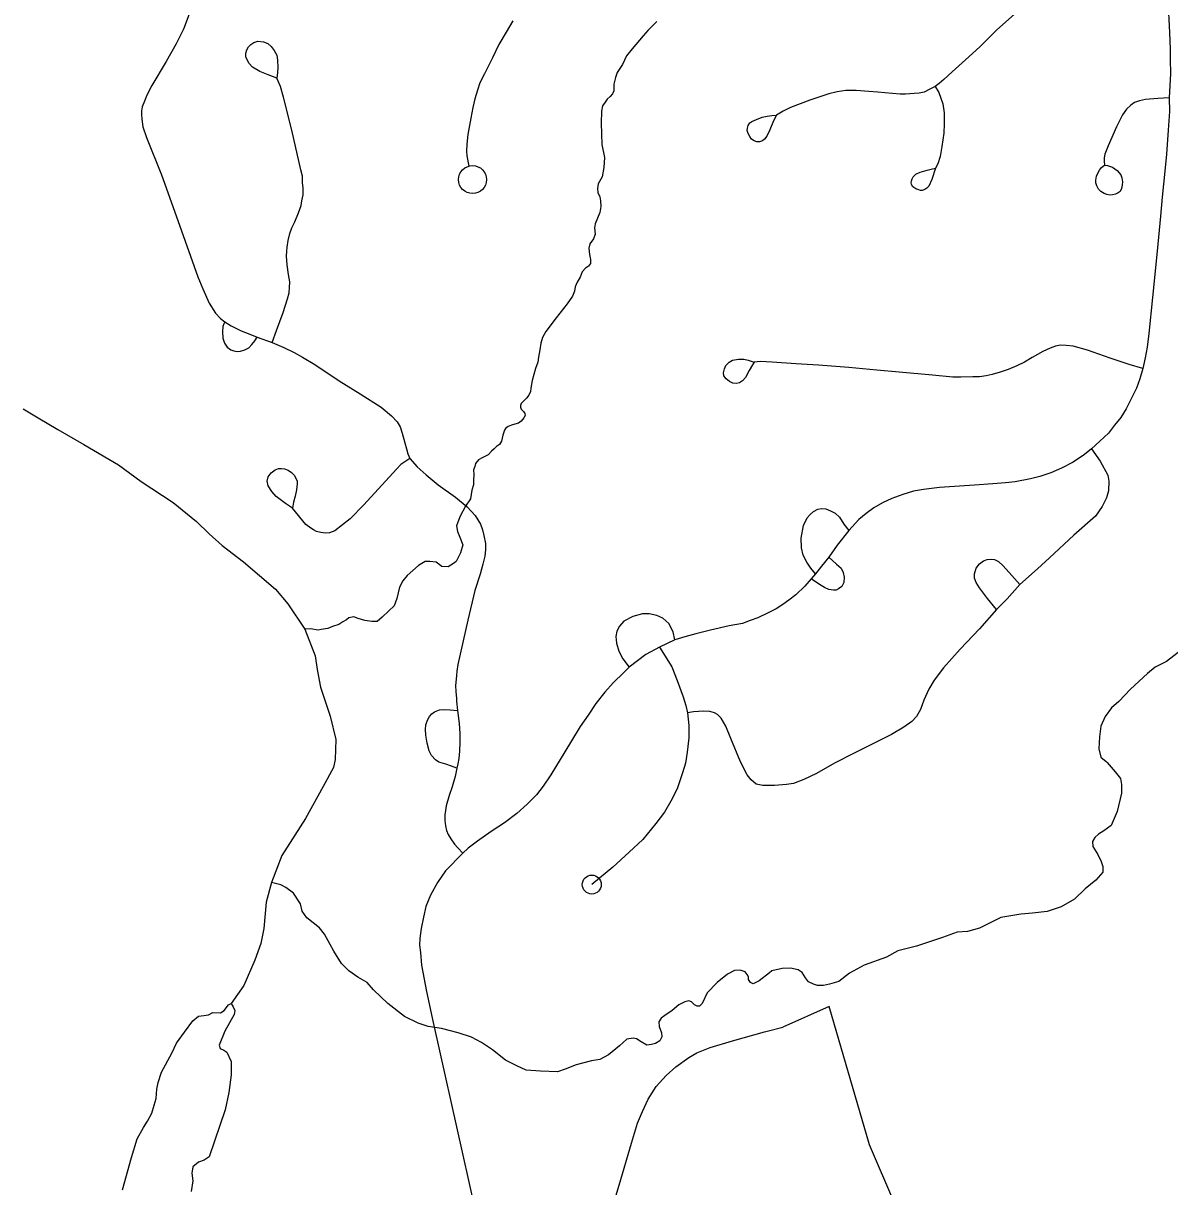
# Model space of a CAD drawing. Extents: x 653372 to 905732, y 627442 to 787275.
# Drawn here: x 654512 to 657539, y 774006 to 777077 of the extents above; entities that cross this region are included whole.
import ezdxf

# ---------------------------------------------------------------- set-up
doc = ezdxf.new("R2010")
doc.units = 0
for name, color, linetype in [('33', 7, 'Continuous'), ('34', 7, 'Continuous'), ('35', 7, 'Continuous'), ('6', 7, 'Continuous')]:
    doc.layers.add(name, color=color, linetype=linetype)

msp = doc.modelspace()

# ---------------------------------------------------------------- linework, layer by layer
at = {"layer": '33'}
for points in [[(657534.5, 777140), (657538.8, 777053), (657540.5, 777008.7), (657540.6, 776982.2), (657541.2, 776943.9), (657539.8, 776912.3), (657537.9, 776880.2), (657538.2, 776844.1), (657534.9, 776794.7), (657530.4, 776731.8), (657526, 776686.4), (657519.6, 776617.9), (657515.1, 776567.7)], [(654949.9, 777100.7), (654934.4, 777061.1), (654915.1, 777022.5), (654889.3, 776976.4), (654851.6, 776913.1), (654838.4, 776887.2), (654832.2, 776871.6), (654826.1, 776856.5), (654823.8, 776846.1), (654823.5, 776836.5), (654825.1, 776823.9), (654827.8, 776803.3), (654837, 776775.8), (654876.5, 776677.1), (654919.7, 776556.4)], [(657152.7, 777122.4), (657082.6, 777059.5), (657037.5, 777014.5), (657000, 776980.3), (656964.3, 776948.6), (656942.4, 776928.6), (656930.5, 776918), (656920, 776910), (656905.6, 776902.7), (656890.6, 776895.4), (656877.7, 776892.6), (656864.1, 776891.7), (656841.6, 776889.8), (656827.7, 776889.6), (656807.2, 776891.5), (656787, 776893.4), (656768, 776895.3), (656744.6, 776897.2), (656710.9, 776899.6), (656683.9, 776899.1), (656661.3, 776895.9), (656639.2, 776890.8), (656589.2, 776873.6), (656537.8, 776854.6), (656518.2, 776844.9), (656501.1, 776834.4)], [(655804.7, 777083.4), (655787.1, 777053.5), (655767.8, 777020.9), (655750.4, 776986), (655739.5, 776962.7), (655729.7, 776943.8), (655717.6, 776919.4), (655711.3, 776900.5), (655704.6, 776877.9), (655699.3, 776854.8), (655693.5, 776826.8), (655685.3, 776783.1), (655682.7, 776758.1), (655682.1, 776739), (655682.9, 776726.8), (655688.4, 776700)], [(655181, 776932.2), (655158.3, 776941), (655136.2, 776949.8), (655117.4, 776960.8), (655108.1, 776970.7), (655103.6, 776978.9), (655099.1, 776988.1), (655099.4, 776998.1), (655102.5, 777007.1), (655106.6, 777015.1), (655113, 777020.7), (655120.8, 777026.6), (655131.4, 777029.7), (655145.7, 777027.8), (655157.5, 777023.2), (655166.3, 777015.7), (655174.1, 777005.5), (655180.9, 776992.4), (655183.4, 776979.4), (655184.2, 776959.8), (655183.3, 776946.9), (655181, 776932.2)], [(655169.3, 776234.2), (655180.1, 776265.6), (655197.7, 776313.3), (655209.8, 776349.7), (655213.6, 776365.3), (655214.5, 776379.2), (655215.5, 776394.4), (655211.8, 776414.1), (655208.7, 776439.1), (655206.5, 776462), (655207.4, 776475.4), (655208.7, 776485.9), (655211.6, 776503.1), (655215.5, 776522.1), (655221.2, 776537.2), (655228.4, 776553.2), (655238.1, 776576.8), (655245.9, 776596.2), (655247.7, 776608), (655250.5, 776624.2), (655251.1, 776642.3), (655249.1, 776655.3), (655248.7, 776673), (655244.9, 776690.3), (655221.3, 776795.1), (655199.1, 776881.5), (655190.8, 776910.4), (655181, 776932.2)], [(656920, 776910), (656929.5, 776894), (656940.2, 776864.1), (656944, 776840.1), (656943.8, 776811.8), (656943, 776786.7), (656937.4, 776751.5), (656932.8, 776725.3), (656927.1, 776706.1), (656920.9, 776694.7)], [(657537.9, 776880.2), (657508.1, 776878.8), (657475.2, 776876), (657459, 776872.6), (657446.6, 776867.8), (657436.1, 776860.4), (657425.5, 776849.8), (657414.8, 776835.3), (657399, 776803.6), (657376.3, 776753.4), (657367.9, 776731.2), (657366, 776721.9), (657365.7, 776712.9), (657367, 776702.2)], [(656501.1, 776834.4), (656492.7, 776819.6), (656483.2, 776795.4), (656475.4, 776779.2), (656469, 776771), (656463.4, 776766.4), (656455.9, 776764), (656448.9, 776764.3), (656442.2, 776766.4), (656435.2, 776771.1), (656430.6, 776777.7), (656426, 776785.9), (656423.4, 776794), (656423.9, 776800.4), (656425.7, 776807.4), (656430.1, 776813.7), (656435.7, 776817.4), (656447.7, 776823.2), (656462.7, 776829.2), (656476, 776831.7), (656488.2, 776833.2), (656501.1, 776834.4)], [(657367, 776702.2), (657374.7, 776701.7), (657387.8, 776697.1), (657400.7, 776688), (657409.7, 776677.1), (657413, 776668.7), (657414.9, 776658.6), (657414, 776649.3), (657412.1, 776640.4), (657408.4, 776632.8), (657403.4, 776629.4), (657395.9, 776625.7), (657388.5, 776623.7), (657381.1, 776623.3), (657373.4, 776624.8), (657365.7, 776627.3), (657357.2, 776632.7), (657351, 776638.7), (657346.4, 776647.5), (657344.4, 776655.6), (657344.3, 776662.7), (657345.9, 776672.9), (657349.4, 776681.5), (657353.5, 776689.4), (657359.1, 776696.3), (657367, 776702.2)], [(654919.7, 776556.4), (654973, 776407.8), (654985.9, 776375.9), (655002.9, 776338.1), (655019.3, 776311.3), (655032.3, 776298), (655044, 776288.6), (655060.8, 776278.6), (655087.2, 776265.3), (655110.3, 776256.5), (655129.7, 776248.3), (655169.3, 776234.2), (655200.2, 776221.1), (655227.5, 776207.4), (655249.1, 776195.8), (655281.5, 776176.2), (655346, 776132.7), (655401.4, 776098.5), (655457.1, 776063.4), (655484.2, 776040.6), (655499.4, 776024.4), (655507.2, 776011.3), (655512.4, 775994.9), (655519.7, 775969.5), (655523.9, 775953.7), (655527.4, 775940.5), (655532.9, 775927.6), (655552, 775905.6), (655575.3, 775885.3), (655607.4, 775858.5), (655652.8, 775825.6), (655683.5, 775800.8), (655704.8, 775777.3), (655718.9, 775754.4), (655724.7, 775739.4), (655728, 775725), (655732, 775703.6), (655732.3, 775686.9), (655730.2, 775670.6), (655725.4, 775648.7), (655718.1, 775622.7), (655703.9, 775579.8), (655685.6, 775500.9), (655658.9, 775384.3), (655656.5, 775366.9), (655655.4, 775354.4), (655653.1, 775329), (655653.7, 775313), (655655.5, 775294.7), (655656.1, 775287.2), (655658.3, 775262.7)], [(657515.1, 776567.7), (657505.8, 776475.4), (657493.5, 776353.3), (657484.1, 776258), (657480, 776222.1), (657474.8, 776194.1), (657469.8, 776173.4), (657468.5, 776165.4), (657460.7, 776138.3), (657451.5, 776113.8), (657439.5, 776089), (657423.8, 776059.1), (657409.7, 776036.5), (657393.5, 776016.1), (657377.2, 775995.3), (657354.4, 775973.9), (657333, 775953.7), (657314.3, 775939), (657284.1, 775918.6), (657253.3, 775902.2), (657225.6, 775890.4), (657196.6, 775880.9), (657171.2, 775874.7), (657131.5, 775866.8), (657105.8, 775863.6), (657071.8, 775860.7), (657023.5, 775857.4), (656931, 775851.5), (656888.8, 775846.2), (656862.6, 775841.8), (656834.5, 775832.7), (656805.1, 775822.7), (656780.9, 775810.8), (656757.5, 775798.1), (656737.9, 775783), (656718.1, 775767.1), (656700.6, 775748), (656691.9, 775737.7), (656661.4, 775699.3), (656639, 775667.9), (656619.3, 775643.6), (656603.5, 775623.3), (656592.7, 775610.1), (656575.6, 775591.1), (656551.5, 775568.4), (656533.3, 775554.1), (656517.3, 775542.5), (656500, 775531.3), (656478.6, 775520.2), (656451.8, 775507.5), (656431.6, 775500.3), (656411, 775492.7)], [(655044, 776288.6), (655041.2, 776283.3), (655039.1, 776276.6), (655037.4, 776262.1), (655038.6, 776246.1), (655043, 776232.8), (655050.3, 776222.3), (655059.6, 776214.6), (655067.7, 776211.9), (655076.4, 776210.4), (655085.3, 776211), (655096.9, 776215), (655107.1, 776220.4), (655115.7, 776228.7), (655123.6, 776239), (655129.7, 776248.3)], [(657468.5, 776165.4), (657431.9, 776176), (657382, 776193.2), (657322.3, 776214.1), (657284.4, 776224.3), (657265.4, 776226.6), (657251, 776227.1), (657237.9, 776224.9), (657223.5, 776219.7), (657204.1, 776210.7), (657175.8, 776194.2), (657155.5, 776182.2), (657135.6, 776172.8), (657112.3, 776163.1), (657091.7, 776156.3), (657070.5, 776149.5), (657054.4, 776146.5), (657037.3, 776143.6), (657019.1, 776143.3), (656987.8, 776142.5), (656966.1, 776143.1), (656912.9, 776148.2), (656825, 776156), (656766.1, 776161.3), (656691.4, 776167.9), (656611.3, 776174.2), (656551.9, 776178.3), (656489.5, 776182.4), (656457.9, 776184), (656442.2, 776182.7)], [(656442.2, 776182.7), (656437.3, 776175.5), (656428.6, 776160.1), (656419, 776142.2), (656410.9, 776132.9), (656402.9, 776127.9), (656395.5, 776125.9), (656385.1, 776127.1), (656376.5, 776131.7), (656367.6, 776138.5), (656361.9, 776146.5), (656361.2, 776154.3), (656363.6, 776164.7), (656367.4, 776173.7), (656375.9, 776182.6), (656384.3, 776187.5), (656400.4, 776190.5), (656414.8, 776190.5), (656426, 776188), (656442.2, 776182.7)], [(655532.9, 775927.6), (655521.7, 775920.8), (655509, 775912.6), (655497.2, 775900), (655411.2, 775805.6), (655375.1, 775768.8), (655334.2, 775736.8), (655320.2, 775731.9), (655309.7, 775731.3), (655297.3, 775732.6), (655286.4, 775734.9), (655278, 775739.7), (655271.5, 775743.9), (655258.3, 775753.9), (655222.4, 775797)], [(657333, 775953.7), (657355.4, 775921.2), (657376, 775884.1), (657378.1, 775868.4), (657377.4, 775842.4), (657372.5, 775824.3), (657360.5, 775801.2), (657343.2, 775775.6), (657286.1, 775725.2), (657221.8, 775665.5), (657189.7, 775636.9), (657143.4, 775595.7), (657110, 775557.6), (657081.4, 775529), (657037.3, 775478.3), (656986.2, 775425.1), (656942.1, 775375.1), (656916.9, 775342.9), (656903.1, 775319), (656890.1, 775289.8), (656880.7, 775265.8), (656870.6, 775247), (656858, 775233.5), (656836.7, 775218.5), (656804.9, 775199.4), (656753.7, 775174), (656706.1, 775150.3), (656654.1, 775124), (656606.4, 775096.8), (656572.9, 775080.4), (656546, 775070.4), (656527.3, 775067), (656495.9, 775064.9), (656465.1, 775064.6), (656455.7, 775066.2), (656447.1, 775068.6), (656433.5, 775079.9), (656423, 775092.8), (656405.8, 775127.6), (656379.8, 775189.2), (656367.3, 775221.3), (656354.5, 775242.1), (656344.8, 775252.3), (656337.2, 775256.9), (656325.1, 775260.3), (656307.8, 775261.3), (656281.3, 775259.5), (656265.6, 775256.5)], [(655222.4, 775797), (655204, 775809), (655179.7, 775827.9), (655167.7, 775841.1), (655158.6, 775856.2), (655156.1, 775868.2), (655158.8, 775879.6), (655166.3, 775889.9), (655176.5, 775897.7), (655185.7, 775901.3), (655193.4, 775902), (655201.9, 775900.8), (655210.9, 775897.2), (655219.8, 775890.7), (655226.7, 775884.3), (655231.3, 775876.5), (655234.8, 775867.8), (655234.6, 775861.1), (655233.2, 775844.9), (655229.8, 775828.3), (655225.1, 775812.7), (655222.4, 775797)], [(656603.5, 775623.3), (656591.2, 775638.2), (656580.7, 775654.3), (656571.6, 775672.8), (656566.5, 775692.1), (656566.3, 775717.6), (656572.1, 775751.4), (656581.8, 775771.3), (656589.7, 775780.6), (656598.6, 775788.5), (656610.3, 775794.4), (656619.9, 775796), (656630.9, 775795.2), (656643.7, 775790), (656655.9, 775783.4), (656667.1, 775773), (656678.6, 775754.9), (656691.9, 775737.7)], [(656639, 775667.9), (656659.6, 775649.1), (656671.2, 775638.2), (656677.1, 775627), (656679.6, 775614.9), (656678.7, 775600.6), (656673.6, 775590.2), (656664.8, 775583.7), (656658, 775580.6), (656651.3, 775580.3), (656639.3, 775582.1), (656627.3, 775587.8), (656614.6, 775595.4), (656592.7, 775610.1)], [(657081.4, 775529), (657058.4, 775558), (657037.2, 775586.9), (657028, 775601.1), (657024.1, 775612.3), (657023.9, 775623.3), (657028.2, 775638.5), (657037.2, 775649.7), (657047.5, 775657.6), (657057.2, 775661.6), (657067.7, 775662.2), (657076.8, 775661), (657087.2, 775655.9), (657099.3, 775645), (657122.5, 775618.9), (657143.4, 775595.7)], [(656232.5, 775449.4), (656227.9, 775470.4), (656216.4, 775492.8), (656200.2, 775506.2), (656184.5, 775513.8), (656164.7, 775518.3), (656147, 775517.7), (656121.4, 775511.3), (656097.3, 775498.2), (656086.5, 775485.8), (656079.4, 775472.2), (656076.2, 775458), (656077.9, 775440.2), (656084.5, 775419.6), (656095.4, 775398.9), (656111.9, 775377.4)], [(656411, 775492.7), (656376, 775485.9), (656326.2, 775474.4), (656288.1, 775465.5), (656258.4, 775457.3), (656232.5, 775449.4)], [(656232.5, 775449.4), (656191.9, 775430.2), (656156, 775410.8), (656111.9, 775377.4), (656097.7, 775363.5), (656069.3, 775335.6), (656047.5, 775310.8), (656024, 775281.2), (656003.2, 775250.3), (655982.4, 775220.6), (655959.8, 775182.6), (655941.8, 775153.3), (655904.6, 775093.1), (655884.4, 775063.4), (655866.6, 775040.2), (655842.7, 775015.5), (655814.9, 774990.9), (655782.2, 774966.5), (655747.2, 774943.3), (655711.1, 774917.8), (655686.3, 774899.3), (655672.8, 774886.4)], [(656191.9, 775430.2), (656224, 775378), (656238.9, 775342.2), (656254.7, 775298.6), (656261.2, 775275.8), (656265.6, 775256.5), (656269.6, 775223.1), (656269.1, 775190.5), (656265.2, 775152.5), (656260.5, 775123.4), (656252.6, 775098), (656238.6, 775055.9), (656222.2, 775023.2), (656205.3, 774994.5), (656182.3, 774964.8), (656147.9, 774922.2), (656111.6, 774888.5), (656069, 774848.9), (656013, 774803.2)], [(655656.8, 775110.8), (655642.9, 775115.5), (655627.9, 775120.9), (655609.1, 775126.8), (655600.5, 775132.3), (655589.8, 775143.7), (655583.4, 775156.4), (655577.9, 775176.7), (655574.7, 775197.3), (655573.7, 775212.2), (655574.8, 775225.1), (655579.4, 775237.5), (655584.6, 775246.8), (655590.5, 775253.9), (655597.9, 775259.3), (655610.9, 775264.3), (655622, 775265.1), (655639, 775264.2), (655658.3, 775262.7)], [(655658.3, 775262.7), (655662.6, 775228), (655664.8, 775201.8), (655664.9, 775179), (655663.8, 775155.8), (655661.7, 775135.7), (655659, 775122.1), (655656.8, 775110.8), (655652.3, 775088.1), (655644.7, 775061.4), (655636.4, 775038), (655628.7, 775011.2), (655626.5, 774999.1), (655625.3, 774987.4), (655625.3, 774972.2), (655626.4, 774958.1), (655629.4, 774945.8), (655633.7, 774935.4), (655640.5, 774923.8), (655650.8, 774910.2), (655659.6, 774900.5), (655672.8, 774886.4)], [(655672.8, 774886.4), (655626.6, 774839.6), (655605.2, 774808.7), (655587.1, 774775.1), (655575.1, 774745.6), (655568.3, 774717.6), (655562.3, 774687.1), (655558.9, 774660.7), (655558.4, 774643.7), (655560.4, 774624), (655563.6, 774590.6), (655576.9, 774521.1), (655594.1, 774438.7), (655672.2, 774089), (655747.5, 773754.1), (655776, 773623)], [(656050, 773893.5), (656085.5, 774009.3), (656117.6, 774120.7), (656134, 774173.3), (656147.1, 774204.2), (656162, 774236.4), (656183.1, 774270.6), (656209.2, 774299.4), (656235.1, 774322.1), (656268.9, 774346.4), (656290.2, 774358.8), (656325.4, 774373.4), (656384.3, 774390.8), (656469.4, 774414.4), (656517.8, 774426.9)]]:
    msp.add_lwpolyline(points, dxfattribs=at)
for centre, radius in [((655698.1, 776664.3), 37), ((656013, 774803.2), 25)]:
    msp.add_circle(centre, radius, dxfattribs=at)
at = {"layer": '34'}
msp.add_lwpolyline([(656920.9, 776694.7), (656911, 776664.5), (656902.8, 776647), (656897.5, 776641.7), (656892.2, 776637.7), (656885.7, 776635.9), (656881.2, 776635.4), (656876.4, 776636.9), (656868.5, 776640), (656863.7, 776643.3), (656860, 776646.4), (656856.9, 776652.2), (656856.4, 776655.5), (656857.2, 776660.6), (656859.3, 776666.6), (656862, 776671.7), (656868.7, 776678.3), (656880.4, 776684), (656898.6, 776689.3), (656909.6, 776691.5), (656920.9, 776694.7)], dxfattribs=at)
at = {"layer": '35'}
for points in [[(656185, 777082), (656171.3, 777068.6), (656161.4, 777057.9), (656148.7, 777044.2), (656119.5, 777009.7), (656104.7, 776991.1), (656094.4, 776968.5), (656079.9, 776947.4), (656075.7, 776934.1), (656071.4, 776916.6), (656070.8, 776898.5), (656067.7, 776890.4), (656061.3, 776883.5), (656053.5, 776877), (656048.5, 776869), (656041, 776858.8), (656038.6, 776844.5), (656038.2, 776813.4), (656039.3, 776756.5), (656046.9, 776722.8), (656045.2, 776696.6), (656040.6, 776671.9), (656030, 776653.1), (656027.8, 776641.2), (656028.9, 776630.2), (656034.3, 776618.6), (656035.8, 776608), (656037.3, 776593.6), (656034, 776577), (656021.6, 776547.8), (656020.3, 776537.1), (656022.2, 776520.3), (656017.6, 776508.1), (656008.1, 776495), (656004.9, 776483.6), (656006.8, 776466.3), (656009.2, 776453.4)], [(656009.2, 776453.4), (656009.4, 776442.4), (656003.9, 776435.4), (655996.1, 776430.8), (655987.3, 776421.1), (655982, 776406.4), (655974, 776393.8), (655968.9, 776381.5), (655967.6, 776370.1), (655962.4, 776356.4), (655947.9, 776336.3), (655919.1, 776299.4), (655891.8, 776263), (655883.2, 776247.4), (655878.9, 776232.8), (655876, 776215.2), (655872.6, 776195.7), (655870.3, 776182.4), (655864, 776165.9), (655855.4, 776134.2), (655852, 776113.7), (655851.2, 776105.1), (655847.1, 776094.8), (655840.2, 776087.3), (655833.3, 776080.4), (655826.9, 776073.4), (655824.8, 776067.7), (655824.7, 776063.9), (655826.9, 776058.6), (655832.9, 776051.7), (655836.1, 776046.8), (655836.9, 776041.1), (655833.8, 776035), (655826.9, 776026.6), (655819.1, 776021.1), (655809.9, 776019), (655800.8, 776016.4), (655792.6, 776012.4), (655785.2, 776007.3), (655782.3, 776003.1), (655778.5, 775990), (655774.2, 775973.8), (655769.2, 775964.9), (655761.8, 775959.4), (655755, 775953.4), (655748.1, 775947.4), (655739.2, 775938.1), (655723.2, 775930.2), (655714, 775924.2), (655706.1, 775914.9), (655703.9, 775907.3), (655700.8, 775897.9)], [(654511.7, 776058.8), (654551.4, 776035.8), (654603.2, 776004.7), (654671.6, 775964.7), (654762.9, 775911.3), (654822.8, 775867.2), (654907.6, 775811.9), (654969.4, 775761.5), (655002.2, 775728.9), (655037.1, 775698.3), (655093.7, 775655.6), (655178, 775583.4), (655210.6, 775544.5), (655255.6, 775477.7), (655282.5, 775407.2), (655287.7, 775371.2), (655296.9, 775324.5), (655322, 775247.7), (655337, 775186), (655335.4, 775133.3), (655330.6, 775112.4), (655303.8, 775062.5), (655256.9, 774977.4), (655194.9, 774880), (655166.8, 774808.5), (655153.2, 774756.7), (655146.9, 774687.3), (655139.4, 774647.4), (655123.3, 774603.5), (655093.8, 774536.9), (655060.8, 774489.3)], [(655700.8, 775897.9), (655701.4, 775885.4), (655700.9, 775871.1), (655700.5, 775858.2), (655696.3, 775844.5), (655692.8, 775821.7), (655679.7, 775802)], [(655679.7, 775802), (655664.9, 775774.4), (655655.7, 775750.4), (655658.4, 775735.5), (655664.3, 775720.6), (655672.1, 775700.3), (655666.2, 775679.4), (655655, 775656.5), (655647.4, 775650.4), (655633.5, 775642.4), (655616.6, 775642.9), (655602.2, 775653.9), (655585.4, 775656.5), (655572.7, 775655.8), (655555.5, 775645.8), (655540.3, 775632.5), (655525.2, 775619.2), (655514.2, 775605.3), (655505.2, 775588.2), (655498, 775558.8), (655491.1, 775539), (655475.9, 775524.7), (655459.6, 775509.3), (655446.6, 775498.1), (655431.8, 775497.5), (655414, 775500.1), (655396.2, 775506), (655384.7, 775510), (655371.4, 775507.2), (655365, 775502.1), (655355.8, 775496.6), (655344.6, 775490.1), (655328, 775484.3), (655315.7, 775478.8), (655298.8, 775476.2), (655290.8, 775474.8), (655270.4, 775478.3), (655255.6, 775477.7)], [(657580.9, 775431.2), (657531.1, 775391.7), (657501.1, 775377.3), (657480.6, 775360.8), (657435.5, 775319.2), (657405, 775286.7), (657385.4, 775270.2), (657368.5, 775246.9), (657357.3, 775221.5), (657354.1, 775193.5), (657352.2, 775161.2), (657357.3, 775140), (657371.2, 775128.2), (657374, 775125.2), (657395.2, 775100.7), (657409, 775083.2), (657412.3, 775067.8), (657411.6, 775044.9), (657400.6, 774995.7), (657384.3, 774959), (657364.8, 774945.2), (657351.2, 774936.1), (657341.4, 774927.8), (657335.3, 774916.6), (657335.9, 774904.1), (657349.6, 774882.8), (657358.5, 774864.4), (657362.9, 774850.9), (657362.4, 774835.6), (657343.7, 774815.2), (657316.3, 774792.2), (657287.8, 774764.4), (657252.9, 774744.5), (657215.4, 774732.3), (657177.1, 774727.7), (657145.6, 774724.8), (657092.8, 774715.9), (657036.7, 774688.1), (657005, 774679.5), (656978.2, 774677.5)], [(656978.2, 774677.5), (656938.8, 774663.3), (656870.1, 774640.6), (656821, 774628.3), (656791.7, 774611.4), (656732, 774590.5), (656693.6, 774569), (656665.5, 774547.2), (656641.2, 774540.3), (656624.7, 774536.7), (656608.9, 774537.2), (656598.7, 774540.3), (656585.1, 774546.8), (656577.2, 774557.4), (656568.7, 774570.7), (656557.9, 774577.9), (656537.5, 774582.6), (656516.2, 774581.9), (656488.5, 774575.8), (656482.3, 774569.8), (656454.9, 774548.7), (656438.9, 774540.9), (656432.1, 774544.6), (656426.9, 774552.3), (656427.1, 774559.8), (656423.2, 774566.1), (656417.9, 774572.5), (656404.9, 774577), (656389.8, 774576.1), (656371.7, 774567), (656344.3, 774545.1), (656318, 774517.8), (656304.8, 774489.3), (656297.1, 774482), (656291.3, 774482.1), (656284.5, 774485.7), (656276.5, 774493.5), (656269.6, 774495.9), (656258.3, 774493.5), (656242.9, 774485.7), (656225, 774471.1), (656206.1, 774458), (656196.2, 774450.7), (656189.8, 774441.3), (656190.7, 774428.2), (656197.1, 774412.2), (656198.2, 774401.2), (656193.1, 774391.1), (656181.2, 774383.9), (656170.8, 774380.7), (656158.4, 774379.7), (656143.5, 774388.4), (656131.4, 774396.3), (656122.6, 774398), (656105.3, 774395.1), (656086.2, 774377.8), (656057.4, 774353.9), (656034.4, 774341.6), (656012.3, 774338.1), (655988.1, 774332), (655972.1, 774327), (655942.9, 774315.5), (655922.1, 774308.5), (655877.6, 774310.6), (655839.9, 774313.1), (655814.8, 774324.8), (655785.1, 774340.1), (655750.6, 774367.3), (655721.7, 774386.7), (655695.3, 774400.5), (655660, 774411.9), (655616.4, 774423.5), (655580.8, 774428.7), (655554.3, 774437), (655518.5, 774454.6), (655474.2, 774489.6), (655436.8, 774525), (655420.2, 774544.7), (655395.3, 774558.5), (655371.7, 774575.7), (655351.9, 774594.9), (655331.6, 774627.1), (655322.5, 774645.2), (655307.6, 774672.4), (655293.7, 774689.3), (655260.1, 774715.7), (655248.3, 774733.3), (655243.4, 774752.6), (655225.7, 774780.7), (655205.5, 774795.7), (655192, 774802.3), (655166.8, 774808.5)], [(654773.8, 773997.7), (654797.4, 774082.5), (654812.6, 774131.6), (654829.4, 774161.7), (654839.4, 774178.3), (654851.6, 774200.1), (654857.5, 774221), (654862.3, 774238.8), (654864.1, 774263.1), (654867.8, 774280.9), (654877, 774308.1), (654903.8, 774357.9), (654916.3, 774385), (654937.2, 774413.9), (654959.2, 774443.9), (654974.3, 774456.1), (654988.1, 774457.8), (655000.8, 774459.5), (655012.6, 774465.5), (655032.6, 774464.9), (655042.3, 774470.9), (655053.3, 774485.4), (655060.8, 774489.3)], [(655060.8, 774489.3), (655066.3, 774480.5), (655070.2, 774470.9), (655068.3, 774460.4), (655043.8, 774415.8), (655029, 774379.3), (655031.9, 774370.7), (655041.2, 774366.2), (655049.5, 774360.7), (655060.4, 774336.1), (655060.4, 774301.3), (655054.7, 774253.9), (655045, 774208.9), (655002.2, 774084.5), (654989.3, 774075.4), (654974.3, 774070.6), (654959.2, 774058.4), (654956.6, 774041.6), (654959.1, 774021.5), (654955.1, 773993.1)]]:
    msp.add_lwpolyline(points, dxfattribs=at)
at = {"layer": '6'}
msp.add_lwpolyline([(656813.2, 773960.2), (656746.7, 774116.6), (656639.7, 774481.3), (656517.8, 774426.9)], dxfattribs=at)

doc.saveas('drawing.dxf')
